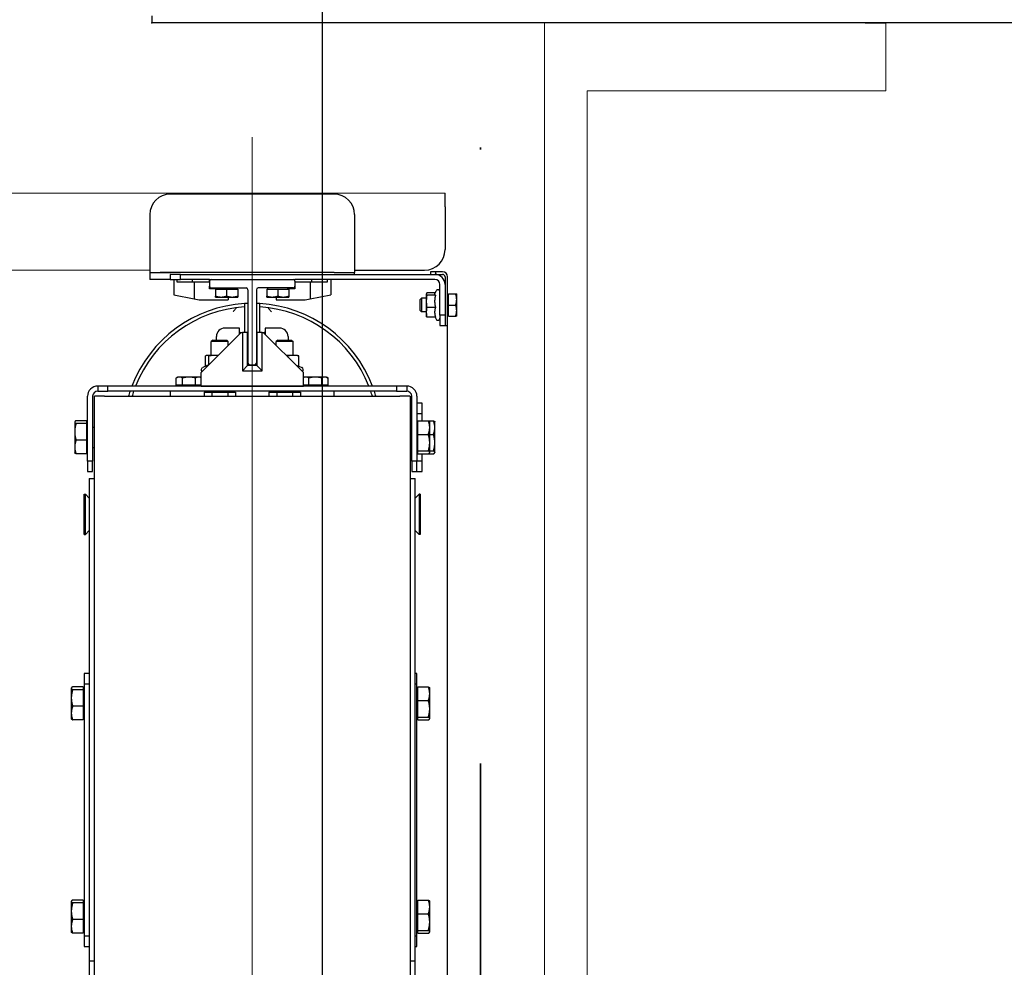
# Model space of a CAD drawing. Header units: millimetres. Extents: x 49320 to 60117, y -4209 to 20568.
# Tile 298 of 479: x 52256 to 52314, y 9948 to 10004. Entities that reach past the tile are written whole.
import ezdxf

# ---------------------------------------------------------------- set-up
doc = ezdxf.new("R2010")
doc.units = ezdxf.units.MM
doc.linetypes.add('Kropki i Kreski', pattern=[72, 36, -18, 0, -18])
doc.layers.add('_AA PROJ.warstwy', color=7, linetype='Continuous', lineweight=18, true_color=0x0000f0)
doc.layers.add('_AA przekroje', color=7, linetype='Continuous', lineweight=40)
doc.layers.add('_mt_opisy konstrukcyjne', color=7, linetype='Continuous', lineweight=25)
for name, color, linetype in [('_mt_wymiary konstr', 3, 'Continuous'), ('ARCATA', 4, 'Continuous'), ('GUIDE', 3, 'Continuous'), ('Porta', 7, 'Continuous'), ('Porta-Soglia', 252, 'Continuous')]:
    doc.layers.add(name, color=color, linetype=linetype)
doc.styles.add('100', font='romans.shx', dxfattribs={"width": 0.65, "height": 18})
doc.styles.add('50', font='romans.shx', dxfattribs={"width": 0.65, "height": 11})
doc.dimstyles.new('k100', dxfattribs={"dimtxt": 18, "dimasz": 7, "dimexe": 10, "dimexo": 20, "dimgap": 4, "dimtad": 1, "dimdec": 1, "dimrnd": 0.5, "dimzin": 9, "dimdsep": 46, "dimtxsty": 'Standard', "dimcen": 12.534, "dimclrd": 256, "dimclre": 256, "dimclrt": 7, "dimadec": 0, "dimazin": 0, "dimtfac": 1, "dimtdec": 1, "dimtmove": 2, "dimatfit": 3, "dimfxl": 30, "dimfxlon": 1, "dimtolj": 1, "dimtzin": 0, "dimarcsym": 0})

# ---------------------------------------------------------------- blocks, each defined once
blk = doc.blocks.new('WINDA 2 DZ')
at = {"layer": '_AA PROJ.warstwy', "color": 5, "true_color": 0x1414ff}
for p, q in [((49, 186), (49, 38)), ((69, 186), (49, 186)), ((69, 186), (69, 182)), ((51.5, 182), (51.5, 42)), ((69, 182), (51.5, 182)), ((16.2, 176), (43.175, 176)), ((16.2, 171.5), (25.875, 171.5))]:
    blk.add_line(p, q, dxfattribs=at)
at = {"layer": '_AA PROJ.warstwy', "color": 5, "ltscale": 5, "true_color": 0x1414ff}
blk.add_line((31.875, 104.327), (31.875, 179.282), dxfattribs=at)
at = {"layer": 'ARCATA', "color": 5, "true_color": 0x1414ff}
for p, q in [((43.175, 175.2), (43.175, 176)), ((36.675, 175.95), (27.075, 175.95)), ((43.175, 175.2), (43.175, 172.7)), ((25.875, 174.75), (25.875, 171.75)), ((37.875, 174.75), (37.875, 171.75)), ((25.875, 171.75), (25.875, 171.35)), ((25.875, 171.35), (27.075, 171.35)), ((25.875, 171.35), (25.875, 170.95)), ((36.675, 171.35), (26.489, 171.35)), ((27.97, 171.35), (27.075, 171.35)), ((36.675, 171.35), (37.875, 171.35)), ((37.875, 171.75), (37.875, 171.35)), ((37.875, 171.5), (41.975, 171.5)), ((37.875, 171.25), (37.875, 171.35)), ((42.325, 171.4), (42.325, 171.25)), ((42.625, 171.4), (42.325, 171.4)), ((42.625, 171.25), (42.625, 171.4)), ((43.025, 171.4), (42.625, 171.4)), ((27.075, 170.95), (25.875, 170.95)), ((27.675, 171.25), (27.075, 171.25)), ((27.075, 171.25), (27.075, 170.95)), ((27.075, 170.95), (27.675, 170.95)), ((27.275, 170.95), (27.275, 170.05)), ((27.475, 170.8), (27.475, 170.95)), ((28.475, 170.8), (27.475, 170.8)), ((27.675, 170.95), (27.675, 171.25)), ((27.675, 171.25), (29.375, 171.25)), ((29.375, 170.95), (27.675, 170.95)), ((28.375, 170.8), (28.375, 170.95)), ((28.475, 170.8), (28.475, 169.81)), ((29.375, 170.8), (28.475, 170.8)), ((29.375, 171.25), (42.325, 171.25)), ((29.375, 170.85), (29.375, 170.95)), ((29.375, 170.95), (29.475, 170.95)), ((34.275, 170.95), (34.375, 170.95)), ((42.575, 170.95), (34.375, 170.95)), ((34.375, 170.85), (34.375, 170.95)), ((35.275, 170.8), (34.375, 170.8)), ((35.275, 170.8), (35.275, 169.81)), ((36.275, 170.8), (35.275, 170.8)), ((35.375, 170.8), (35.375, 170.95)), ((36.275, 170.95), (36.275, 170.8)), ((36.475, 170.95), (36.475, 170.05)), ((42.325, 171.25), (42.625, 171.25)), ((42.625, 171.25), (43.025, 171.25)), ((43.325, 123.2), (43.325, 171.1)), ((29.375, 170.4), (29.375, 170.55)), ((29.794, 170.4), (29.375, 170.4)), ((29.725, 170.39), (30.375, 170.39)), ((29.725, 170.39), (29.725, 169.978)), ((29.794, 170.39), (29.794, 170.45)), ((30.375, 170.39), (30.375, 169.978)), ((30.375, 170.39), (31.025, 170.39)), ((30.957, 170.39), (30.957, 170.45)), ((31.025, 170.39), (31.025, 169.978)), ((32.725, 170.39), (32.725, 169.978)), ((32.725, 170.39), (33.375, 170.39)), ((32.794, 170.39), (32.794, 170.45)), ((33.375, 170.39), (33.375, 169.978)), ((33.375, 170.39), (34.025, 170.39)), ((33.957, 170.39), (33.957, 170.45)), ((34.375, 170.4), (33.957, 170.4)), ((34.025, 170.39), (34.025, 169.978)), ((34.375, 170.55), (34.375, 170.4)), ((42.569, 170.111), (42.646, 170.276)), ((42.875, 168.85), (42.875, 170.65)), ((27.275, 170.05), (28.475, 169.81)), ((28.475, 169.81), (28.775, 169.75)), ((28.775, 169.75), (30.475, 169.75)), ((29.725, 169.92), (30.05, 169.92)), ((30.05, 169.92), (30.7, 169.92)), ((30.475, 169.92), (30.475, 169.75)), ((30.7, 169.92), (31.025, 169.92)), ((32.725, 169.92), (33.05, 169.92)), ((33.05, 169.92), (33.7, 169.92)), ((33.275, 169.92), (33.275, 169.75)), ((33.275, 169.75), (34.975, 169.75)), ((33.7, 169.92), (34.025, 169.92)), ((34.975, 169.75), (35.275, 169.81)), ((35.275, 169.81), (36.475, 170.05)), ((41.725, 169.773), (41.802, 169.85)), ((41.725, 169.127), (41.725, 169.773)), ((42.075, 169.85), (41.802, 169.85)), ((41.802, 169.85), (41.802, 169.05)), ((42.075, 170.1), (42.078, 170.111)), ((42.075, 170.1), (42.075, 170.089)), ((42.075, 170.089), (42.075, 169.669)), ((42.075, 169.669), (42.075, 169.029)), ((42.591, 170.157), (42.102, 170.157)), ((42.611, 170.022), (42.102, 170.022)), ((43.385, 170.032), (43.325, 170.032)), ((43.385, 169.45), (43.385, 170.1)), ((43.385, 170.1), (43.797, 170.1)), ((43.855, 169.775), (43.855, 170.1)), ((43.855, 169.125), (43.855, 169.775)), ((31.424, 169.336), (31.424, 167.85)), ((31.425, 169.537), (31.425, 167.85)), ((32.325, 167.85), (32.325, 169.537)), ((32.326, 167.85), (32.326, 169.336)), ((41.725, 169.127), (41.802, 169.05)), ((42.075, 169.05), (41.802, 169.05)), ((42.611, 169.315), (42.102, 169.315)), ((43.385, 169.45), (43.797, 169.45)), ((43.385, 168.8), (43.385, 169.45)), ((43.855, 168.8), (43.855, 169.125)), ((42.075, 169.029), (42.075, 168.8)), ((42.075, 168.8), (42.078, 168.789)), ((42.611, 168.743), (42.102, 168.743)), ((42.591, 168.743), (42.646, 168.624)), ((43.175, 168.85), (42.875, 168.85)), ((42.875, 168.85), (42.875, 168.25)), ((43.385, 168.869), (43.325, 168.869)), ((43.385, 168.8), (43.797, 168.8)), ((31.125, 168.1), (30.275, 168.1)), ((31.125, 167.75), (31.125, 168.1)), ((33.475, 168.1), (32.625, 168.1)), ((32.625, 168.1), (32.625, 167.75)), ((42.875, 168.25), (43.175, 168.25)), ((31.225, 167.85), (28.875, 165.5)), ((29.567, 167.4), (29.475, 167.308)), ((30.475, 167.308), (29.475, 167.308)), ((29.475, 166.5), (29.475, 167.308)), ((29.567, 167.4), (30.383, 167.4)), ((29.775, 167.4), (29.775, 167.6)), ((30.383, 167.4), (30.475, 167.308)), ((30.475, 167.1), (30.475, 167.308)), ((31.167, 167.85), (31.225, 167.85)), ((31.225, 167.85), (31.3, 167.85)), ((31.3, 167.85), (31.3, 165.6)), ((31.6, 167.85), (31.3, 167.85)), ((31.6, 165.9), (31.6, 167.85)), ((32.45, 167.85), (32.15, 167.85)), ((32.15, 167.85), (32.15, 165.9)), ((32.45, 167.85), (32.525, 167.85)), ((32.45, 165.6), (32.45, 167.85)), ((34.875, 165.5), (32.525, 167.85)), ((32.525, 167.85), (32.583, 167.85)), ((33.367, 167.4), (33.275, 167.308)), ((34.275, 167.308), (33.275, 167.308)), ((33.275, 167.1), (33.275, 167.308)), ((33.367, 167.4), (34.183, 167.4)), ((33.975, 167.6), (33.975, 167.4)), ((34.183, 167.4), (34.275, 167.308)), ((34.275, 166.5), (34.275, 167.308)), ((31.625, 167.25), (31.6, 167.25)), ((32.125, 167.25), (32.15, 167.25)), ((29.147, 165.868), (29.147, 166.469)), ((29.225, 166.5), (29.205, 166.495)), ((29.244, 166.5), (29.225, 166.5)), ((29.757, 166.5), (29.244, 166.5)), ((29.342, 165.967), (29.342, 166.469)), ((29.875, 166.5), (29.757, 166.5)), ((34.287, 166.5), (33.875, 166.5)), ((33.971, 166.404), (33.971, 166.469)), ((34.525, 166.5), (34.287, 166.5)), ((34.525, 166.5), (34.545, 166.495)), ((34.603, 165.85), (34.603, 166.469)), ((29.205, 165.895), (28.972, 165.786)), ((31.6, 165.9), (31.3, 165.6)), ((31.3, 165.6), (32.45, 165.6)), ((32.15, 165.9), (31.6, 165.9)), ((31.625, 165.9), (31.625, 166.05)), ((31.725, 165.95), (31.625, 165.95)), ((32.125, 165.95), (32.025, 165.95)), ((32.125, 165.9), (32.125, 166.05)), ((32.45, 165.6), (32.15, 165.9)), ((34.603, 165.868), (34.778, 165.786)), ((27.525, 165.23), (27.424, 165.172)), ((27.424, 164.76), (27.424, 165.172)), ((27.612, 165.23), (27.525, 165.23)), ((28.175, 165.23), (27.612, 165.23)), ((27.8, 164.76), (27.8, 165.172)), ((28.738, 165.23), (28.175, 165.23)), ((28.55, 164.76), (28.55, 165.172)), ((28.825, 165.23), (28.738, 165.23)), ((28.825, 165.23), (28.875, 165.201)), ((28.875, 164.7), (28.875, 165.5)), ((34.875, 164.7), (34.875, 165.5)), ((34.925, 165.23), (34.875, 165.201)), ((35.012, 165.23), (34.925, 165.23)), ((35.575, 165.23), (35.012, 165.23)), ((35.2, 164.76), (35.2, 165.172)), ((36.138, 165.23), (35.575, 165.23)), ((35.95, 164.76), (35.95, 165.172)), ((36.225, 165.23), (36.138, 165.23)), ((36.225, 165.23), (36.326, 165.172)), ((36.326, 164.76), (36.326, 165.172)), ((22.825, 164.7), (22.825, 164.4)), ((23.425, 164.7), (22.825, 164.7)), ((23.425, 164.4), (23.425, 164.7)), ((40.325, 164.7), (23.425, 164.7)), ((27.8, 164.76), (27.424, 164.76)), ((27.594, 164.76), (27.594, 164.7)), ((28.55, 164.76), (27.8, 164.76)), ((28.875, 164.76), (28.55, 164.76)), ((28.757, 164.76), (28.757, 164.7)), ((28.875, 164.7), (34.875, 164.7)), ((35.2, 164.76), (34.875, 164.76)), ((34.994, 164.76), (34.994, 164.7)), ((35.95, 164.76), (35.2, 164.76)), ((36.326, 164.76), (35.95, 164.76)), ((36.157, 164.76), (36.157, 164.7)), ((40.325, 164.7), (40.325, 164.4)), ((40.925, 164.7), (40.325, 164.7)), ((40.925, 164.7), (40.925, 164.4)), ((22.225, 160.3), (22.225, 164.1)), ((22.525, 164.1), (22.525, 160.3)), ((22.625, 115.6), (22.625, 164.1)), ((23.225, 164.1), (22.625, 164.1)), ((22.825, 164.4), (23.425, 164.4)), ((23.225, 164.1), (40.525, 164.1)), ((40.325, 164.4), (23.425, 164.4)), ((27.075, 164.4), (27.075, 164.1)), ((29.051, 164.34), (29.513, 164.34)), ((29.051, 164.34), (29.051, 164.1)), ((29.244, 164.34), (29.244, 164.4)), ((29.513, 164.34), (30.437, 164.34)), ((29.513, 164.34), (29.513, 164.1)), ((30.437, 164.34), (30.899, 164.34)), ((30.437, 164.34), (30.437, 164.1)), ((30.707, 164.34), (30.707, 164.4)), ((30.899, 164.34), (30.899, 164.1)), ((32.851, 164.34), (32.851, 164.1)), ((32.851, 164.34), (33.313, 164.34)), ((33.044, 164.34), (33.044, 164.4)), ((33.313, 164.34), (34.237, 164.34)), ((33.313, 164.34), (33.313, 164.1)), ((34.237, 164.34), (34.237, 164.1)), ((34.237, 164.34), (34.699, 164.34)), ((34.507, 164.34), (34.507, 164.4)), ((34.699, 164.34), (34.699, 164.1)), ((36.675, 164.1), (36.675, 164.4)), ((40.325, 164.4), (40.925, 164.4)), ((41.125, 164.1), (40.525, 164.1)), ((41.125, 164.1), (41.125, 124.1)), ((41.225, 160.3), (41.225, 164.1)), ((41.525, 164.1), (41.525, 160.3)), ((41.825, 163.7), (41.525, 163.7)), ((41.825, 163.1), (41.825, 163.7)), ((41.525, 163.1), (41.825, 163.1)), ((41.825, 162.672), (41.825, 163.1)), ((21.475, 162.6), (21.482, 162.612)), ((21.475, 162.6), (21.475, 162.588)), ((21.475, 162.588), (21.475, 162.018)), ((22.165, 162.672), (21.555, 162.672)), ((22.165, 162.504), (21.555, 162.504)), ((22.165, 162.672), (22.165, 162.504)), ((22.165, 162.532), (22.225, 162.532)), ((22.165, 162.504), (22.165, 161.532)), ((22.525, 162.3), (22.625, 162.3)), ((41.225, 162.3), (41.125, 162.3)), ((41.585, 162.532), (41.525, 162.532)), ((41.585, 162.672), (42.195, 162.672)), ((41.585, 161.868), (41.585, 162.672)), ((42.195, 162.672), (42.495, 162.672)), ((42.275, 162.6), (42.268, 162.612)), ((42.275, 162.27), (42.275, 162.6)), ((42.275, 161.382), (42.275, 162.27)), ((42.575, 162.6), (42.568, 162.612)), ((42.575, 162.27), (42.575, 162.6)), ((42.575, 161.382), (42.575, 162.27)), ((21.475, 162.018), (21.475, 161.13)), ((41.585, 161.868), (42.195, 161.868)), ((41.585, 160.896), (41.585, 161.868)), ((42.275, 161.868), (42.495, 161.868)), ((21.475, 161.13), (21.475, 160.8)), ((22.165, 161.532), (21.555, 161.532)), ((22.165, 161.532), (22.165, 160.728)), ((22.525, 161.1), (22.625, 161.1)), ((41.225, 161.1), (41.125, 161.1)), ((42.275, 160.812), (42.275, 161.382)), ((42.575, 160.812), (42.575, 161.382)), ((21.475, 160.8), (21.482, 160.788)), ((22.165, 160.728), (21.555, 160.728)), ((22.165, 160.869), (22.225, 160.869)), ((41.585, 160.869), (41.525, 160.869)), ((41.585, 160.728), (41.585, 160.896)), ((41.585, 160.896), (42.195, 160.896)), ((41.585, 160.728), (42.195, 160.728)), ((41.825, 160.3), (41.825, 160.728)), ((42.195, 160.728), (42.495, 160.728)), ((42.275, 160.8), (42.268, 160.788)), ((42.275, 160.896), (42.495, 160.896)), ((42.275, 160.8), (42.275, 160.812)), ((42.575, 160.8), (42.568, 160.788)), ((42.575, 160.8), (42.575, 160.812)), ((22.525, 160.3), (22.225, 160.3)), ((22.225, 160.3), (22.225, 159.7)), ((22.525, 159.7), (22.525, 160.3)), ((41.225, 160.3), (41.225, 159.7)), ((41.525, 160.3), (41.225, 160.3)), ((41.825, 160.3), (41.525, 160.3)), ((41.525, 159.7), (41.525, 160.3)), ((41.825, 159.7), (41.825, 160.3)), ((22.225, 159.7), (22.525, 159.7)), ((22.325, 159.276), (22.625, 159.276)), ((22.325, 159.276), (22.325, 130.986)), ((41.125, 159.276), (41.425, 159.276)), ((41.225, 159.7), (41.525, 159.7)), ((41.425, 130.986), (41.425, 159.276)), ((41.525, 159.7), (41.825, 159.7)), ((22.025, 156.01), (22.025, 158.358)), ((22.025, 158.358), (22.101, 158.358)), ((22.325, 158.134), (22.101, 158.358)), ((22.101, 156.01), (22.101, 158.358)), ((41.425, 158.134), (41.649, 158.358)), ((41.649, 158.358), (41.649, 156.01)), ((41.725, 158.358), (41.649, 158.358)), ((41.725, 158.358), (41.725, 156.01)), ((22.025, 156.01), (22.101, 156.01)), ((22.325, 156.234), (22.101, 156.01)), ((41.425, 156.234), (41.649, 156.01)), ((41.725, 156.01), (41.649, 156.01)), ((22.025, 147.85), (22.025, 147.25)), ((22.325, 147.85), (22.025, 147.85)), ((41.525, 147.85), (41.425, 147.85)), ((41.525, 147.25), (41.525, 147.85)), ((22.025, 147.25), (22.325, 147.25)), ((22.025, 147.25), (22.025, 132.45)), ((41.425, 147.25), (41.525, 147.25)), ((41.525, 132.45), (41.525, 147.25)), ((21.275, 147), (21.282, 147.012)), ((21.275, 147), (21.275, 146.988)), ((21.275, 146.988), (21.275, 146.418)), ((21.965, 147.072), (21.355, 147.072)), ((21.965, 146.904), (21.355, 146.904)), ((21.965, 147.072), (21.965, 146.904)), ((21.965, 146.931), (22.025, 146.931)), ((21.965, 146.904), (21.965, 145.932)), ((41.585, 146.931), (41.525, 146.931)), ((41.585, 146.268), (41.585, 147.072)), ((41.585, 147.072), (42.195, 147.072)), ((42.275, 147), (42.268, 147.012)), ((42.275, 146.67), (42.275, 147)), ((42.275, 145.782), (42.275, 146.67)), ((21.275, 146.418), (21.275, 145.53)), ((41.585, 145.296), (41.585, 146.268)), ((41.585, 146.268), (42.195, 146.268)), ((21.275, 145.53), (21.275, 145.2)), ((21.965, 145.932), (21.355, 145.932)), ((21.965, 145.932), (21.965, 145.128)), ((42.275, 145.212), (42.275, 145.782)), ((21.275, 145.2), (21.282, 145.188)), ((21.965, 145.128), (21.355, 145.128)), ((21.965, 145.268), (22.025, 145.268)), ((41.585, 145.268), (41.525, 145.268)), ((41.585, 145.128), (41.585, 145.296)), ((41.585, 145.296), (42.195, 145.296)), ((41.585, 145.128), (42.195, 145.128)), ((42.275, 145.2), (42.268, 145.188)), ((42.275, 145.2), (42.275, 145.212)), ((21.275, 134.5), (21.282, 134.512)), ((21.275, 134.5), (21.275, 134.488)), ((21.275, 134.488), (21.275, 133.918)), ((21.965, 134.572), (21.355, 134.572)), ((21.965, 134.572), (21.965, 134.404)), ((21.965, 134.431), (22.025, 134.431)), ((41.585, 134.431), (41.525, 134.431)), ((41.585, 134.572), (42.195, 134.572)), ((41.585, 133.768), (41.585, 134.572)), ((42.275, 134.5), (42.268, 134.512)), ((42.275, 134.17), (42.275, 134.5)), ((21.275, 133.918), (21.275, 133.03)), ((21.965, 134.404), (21.355, 134.404)), ((21.965, 134.404), (21.965, 133.432)), ((42.275, 133.282), (42.275, 134.17)), ((21.965, 133.432), (21.355, 133.432)), ((21.965, 133.432), (21.965, 132.628)), ((41.585, 133.768), (42.195, 133.768)), ((41.585, 132.796), (41.585, 133.768)), ((42.275, 132.712), (42.275, 133.282)), ((21.275, 133.03), (21.275, 132.7)), ((21.275, 132.7), (21.282, 132.688)), ((21.965, 132.768), (22.025, 132.768)), ((41.585, 132.768), (41.525, 132.768)), ((41.585, 132.628), (41.585, 132.796)), ((41.585, 132.796), (42.195, 132.796)), ((42.275, 132.7), (42.268, 132.688)), ((42.275, 132.7), (42.275, 132.712)), ((21.965, 132.628), (21.355, 132.628)), ((22.025, 132.45), (22.025, 131.85)), ((22.325, 132.45), (22.025, 132.45)), ((41.525, 132.45), (41.425, 132.45)), ((41.525, 131.85), (41.525, 132.45)), ((41.585, 132.628), (42.195, 132.628)), ((22.025, 131.85), (22.325, 131.85)), ((41.425, 131.85), (41.525, 131.85)), ((22.625, 130.986), (22.325, 130.986)), ((22.325, 130.986), (22.325, 130.072)), ((41.425, 130.986), (41.125, 130.986)), ((41.425, 130.072), (41.425, 130.986))]:
    blk.add_line(p, q, dxfattribs=at)
for centre, radius, start, end in [((27.075, 174.75), 1.2, 90, 180), ((36.675, 174.75), 1.2, 0, 90), ((41.975, 172.7), 1.2, 270, 0), ((43.025, 171.1), 0.3, 0, 90), ((42.575, 170.65), 0.6, 0, 90), ((42.575, 170.65), 0.3, 0, 90), ((43.025, 171.1), 0.15, 0, 90), ((42.755, 170.225), 0.12, 0, 155), ((31.875, 162), 7.55, 93.41701, 159.04615), ((31.875, 162), 7.35, 93.5187, 158.44791), ((31.875, 162), 7.55, 91.89756, 92.27725), ((31.875, 162), 7.55, 87.72275, 88.10244), ((31.875, 162), 7.55, 20.95385, 86.58299), ((31.875, 162), 7.35, 21.55209, 86.4813), ((42.755, 168.675), 0.12, 205, 0), ((30.275, 167.6), 0.5, 90, 180), ((33.475, 167.6), 0.5, 0, 90), ((31.167, 167.75), 0.1, 90, 114.69319), ((32.583, 167.75), 0.1, 65.30681, 90), ((29.035, 165.65), 0.15, 115, 222.29805), ((34.715, 165.65), 0.15, 317.70195, 65), ((22.825, 164.1), 0.6, 90, 180), ((40.925, 164.1), 0.6, 0, 90), ((22.825, 164.1), 0.3, 90, 180), ((31.875, 162), 7.55, 161.46519, 163.85043), ((31.875, 162), 7.35, 160.94167, 163.39845), ((31.875, 162), 7.35, 16.60155, 19.05833), ((31.875, 162), 7.55, 16.14957, 18.53481), ((40.925, 164.1), 0.3, 0, 90), ((41.045, 162.82), 0.18, 0, 63.6122), ((41.045, 160.58), 0.18, 296.3878, 0)]:
    blk.add_arc(centre, radius, start, end, dxfattribs=at)
for points, weights in [([(29.725, 169.92), (29.725, 169.92), (29.725, 169.978)], [1, 1.0379548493, 1]), ([(29.725, 169.978), (29.899, 169.92), (30.05, 169.92)], [1, 1.0379548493, 1]), ([(30.05, 169.92), (30.201, 169.92), (30.375, 169.978)], [1, 1.0379548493, 1]), ([(30.375, 169.978), (30.549, 169.92), (30.7, 169.92)], [1, 1.0379548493, 1]), ([(30.7, 169.92), (30.851, 169.92), (31.025, 169.978)], [1, 1.0379548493, 1]), ([(31.025, 169.978), (31.025, 169.92), (31.025, 169.92)], [1, 1.0379548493, 1]), ([(32.725, 169.92), (32.725, 169.92), (32.725, 169.978)], [1, 1.0379548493, 1]), ([(32.725, 169.978), (32.899, 169.92), (33.05, 169.92)], [1, 1.0379548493, 1]), ([(33.05, 169.92), (33.201, 169.92), (33.375, 169.978)], [1, 1.0379548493, 1]), ([(33.375, 169.978), (33.549, 169.92), (33.7, 169.92)], [1, 1.0379548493, 1]), ([(33.7, 169.92), (33.851, 169.92), (34.025, 169.978)], [1, 1.0379548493, 1]), ([(34.025, 169.978), (34.025, 169.92), (34.025, 169.92)], [1, 1.0379548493, 1]), ([(42.102, 170.157), (42.075, 170.121), (42.075, 170.089)], [1, 1.0379548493, 1]), ([(42.075, 170.089), (42.075, 170.058), (42.102, 170.022)], [1, 1.0379548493, 1]), ([(42.102, 170.022), (42.075, 169.833), (42.075, 169.669)], [1, 1.0379548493, 1]), ([(42.075, 169.669), (42.075, 169.505), (42.102, 169.315)], [1, 1.0379548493, 1]), ([(42.569, 170.111), (42.564, 170.1), (42.564, 170.089)], [1.0245553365, 1.01637520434, 1]), ([(42.564, 170.089), (42.564, 170.058), (42.611, 170.022)], [1, 1.05008356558, 1.02350695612]), ([(42.611, 170.022), (42.564, 169.833), (42.564, 169.669)], [1.02350695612, 1.05008356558, 1]), ([(42.564, 169.669), (42.564, 169.505), (42.611, 169.315)], [1, 1.05008356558, 1.02350695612]), ([(43.797, 170.1), (43.855, 170.1), (43.855, 170.1)], [1, 1.0379548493, 1]), ([(43.855, 169.775), (43.855, 169.926), (43.797, 170.1)], [1, 1.0379548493, 1]), ([(43.797, 169.45), (43.855, 169.624), (43.855, 169.775)], [1, 1.0379548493, 1]), ([(42.102, 169.315), (42.075, 169.162), (42.075, 169.029)], [1, 1.0379548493, 1]), ([(42.611, 169.315), (42.564, 169.162), (42.564, 169.029)], [1.02350695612, 1.05008356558, 1]), ([(43.855, 169.125), (43.855, 169.276), (43.797, 169.45)], [1, 1.0379548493, 1]), ([(43.797, 168.8), (43.855, 168.974), (43.855, 169.125)], [1, 1.0379548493, 1]), ([(42.075, 169.029), (42.075, 168.896), (42.102, 168.743)], [1, 1.0379548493, 1]), ([(42.102, 168.743), (42.084, 168.768), (42.078, 168.789)], [1, 1.02544799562, 1.01677120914]), ([(42.564, 169.029), (42.564, 168.896), (42.611, 168.743)], [1, 1.05008356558, 1.02350695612]), ([(43.855, 168.8), (43.855, 168.8), (43.797, 168.8)], [1, 1.0379548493, 1]), ([(29.244, 166.5), (29.199, 166.5), (29.147, 166.469)], [1, 1.0379548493, 1]), ([(29.342, 166.469), (29.29, 166.5), (29.244, 166.5)], [1, 1.0379548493, 1]), ([(29.757, 166.5), (29.564, 166.5), (29.342, 166.469)], [1, 1.0379548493, 1]), ([(29.872, 166.497), (29.814, 166.5), (29.757, 166.5)], [1.01568302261, 1.01107051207, 1]), ([(33.971, 166.469), (33.933, 166.474), (33.896, 166.479)], [1, 1.00629299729, 1.01049920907]), ([(34.287, 166.5), (34.14, 166.5), (33.971, 166.469)], [1, 1.0379548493, 1]), ([(34.603, 166.469), (34.434, 166.5), (34.287, 166.5)], [1, 1.0379548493, 1]), ([(34.545, 166.495), (34.572, 166.487), (34.603, 166.469)], [1.01846986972, 1.02208098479, 1]), ([(29.244, 165.904), (29.225, 165.904), (29.205, 165.895)], [1, 1.0231357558, 1.03308281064]), ([(29.274, 165.899), (29.259, 165.904), (29.244, 165.904)], [1.02725298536, 1.01732388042, 1]), ([(34.603, 165.85), (34.547, 165.868), (34.495, 165.88)], [1.03482549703, 1.04170401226, 1.04036756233]), ([(27.612, 165.23), (27.525, 165.23), (27.424, 165.172)], [1, 1.0379548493, 1]), ([(27.8, 165.172), (27.699, 165.23), (27.612, 165.23)], [1, 1.0379548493, 1]), ([(28.175, 165.23), (28.001, 165.23), (27.8, 165.172)], [1, 1.0379548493, 1]), ([(28.55, 165.172), (28.349, 165.23), (28.175, 165.23)], [1, 1.0379548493, 1]), ([(28.738, 165.23), (28.651, 165.23), (28.55, 165.172)], [1, 1.0379548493, 1]), ([(28.875, 165.198), (28.804, 165.23), (28.738, 165.23)], [1.01431165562, 1.02838722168, 1]), ([(35.012, 165.23), (34.946, 165.23), (34.875, 165.198)], [1, 1.02838722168, 1.01431165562]), ([(35.2, 165.172), (35.099, 165.23), (35.012, 165.23)], [1, 1.0379548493, 1]), ([(35.575, 165.23), (35.401, 165.23), (35.2, 165.172)], [1, 1.0379548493, 1]), ([(35.95, 165.172), (35.749, 165.23), (35.575, 165.23)], [1, 1.0379548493, 1]), ([(36.138, 165.23), (36.051, 165.23), (35.95, 165.172)], [1, 1.0379548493, 1]), ([(36.326, 165.172), (36.225, 165.23), (36.138, 165.23)], [1, 1.0379548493, 1]), ([(21.555, 162.672), (21.475, 162.627), (21.475, 162.588)], [1, 1.0379548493, 1]), ([(21.475, 162.588), (21.475, 162.549), (21.555, 162.504)], [1, 1.0379548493, 1]), ([(21.555, 162.504), (21.475, 162.244), (21.475, 162.018)], [1, 1.0379548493, 1]), ([(42.275, 162.27), (42.275, 162.457), (42.195, 162.672)], [1, 1.0379548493, 1]), ([(42.195, 162.672), (42.252, 162.64), (42.268, 162.612)], [1, 1.02672726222, 1.01581261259]), ([(42.195, 161.868), (42.275, 162.083), (42.275, 162.27)], [1, 1.0379548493, 1]), ([(42.495, 162.672), (42.552, 162.64), (42.568, 162.612)], [1, 1.02672726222, 1.01581261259]), ([(42.575, 162.27), (42.575, 162.457), (42.495, 162.672)], [1, 1.0379548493, 1]), ([(42.495, 161.868), (42.575, 162.083), (42.575, 162.27)], [1, 1.0379548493, 1]), ([(21.475, 162.018), (21.475, 161.793), (21.555, 161.532)], [1, 1.0379548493, 1]), ([(42.275, 161.382), (42.275, 161.607), (42.195, 161.868)], [1, 1.0379548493, 1]), ([(42.575, 161.382), (42.575, 161.607), (42.495, 161.868)], [1, 1.0379548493, 1]), ([(21.555, 161.532), (21.475, 161.317), (21.475, 161.13)], [1, 1.0379548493, 1]), ([(21.475, 161.13), (21.475, 160.943), (21.555, 160.728)], [1, 1.0379548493, 1]), ([(42.195, 160.896), (42.275, 161.156), (42.275, 161.382)], [1, 1.0379548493, 1]), ([(42.495, 160.896), (42.575, 161.156), (42.575, 161.382)], [1, 1.0379548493, 1]), ([(21.555, 160.728), (21.498, 160.76), (21.482, 160.788)], [1, 1.02672726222, 1.01581261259]), ([(42.275, 160.812), (42.275, 160.851), (42.195, 160.896)], [1, 1.0379548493, 1]), ([(42.195, 160.728), (42.275, 160.773), (42.275, 160.812)], [1, 1.0379548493, 1]), ([(42.575, 160.812), (42.575, 160.851), (42.495, 160.896)], [1, 1.0379548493, 1]), ([(42.495, 160.728), (42.575, 160.773), (42.575, 160.812)], [1, 1.0379548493, 1]), ([(21.355, 147.072), (21.275, 147.027), (21.275, 146.988)], [1, 1.0379548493, 1]), ([(21.275, 146.988), (21.275, 146.949), (21.355, 146.904)], [1, 1.0379548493, 1]), ([(21.355, 146.904), (21.275, 146.644), (21.275, 146.418)], [1, 1.0379548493, 1]), ([(42.275, 146.67), (42.275, 146.857), (42.195, 147.072)], [1, 1.0379548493, 1]), ([(42.195, 147.072), (42.252, 147.04), (42.268, 147.012)], [1, 1.02672726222, 1.01581261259]), ([(42.195, 146.268), (42.275, 146.483), (42.275, 146.67)], [1, 1.0379548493, 1]), ([(21.275, 146.418), (21.275, 146.193), (21.355, 145.932)], [1, 1.0379548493, 1]), ([(42.275, 145.782), (42.275, 146.007), (42.195, 146.268)], [1, 1.0379548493, 1]), ([(21.355, 145.932), (21.275, 145.717), (21.275, 145.53)], [1, 1.0379548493, 1]), ([(21.275, 145.53), (21.275, 145.343), (21.355, 145.128)], [1, 1.0379548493, 1]), ([(42.195, 145.296), (42.275, 145.556), (42.275, 145.782)], [1, 1.0379548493, 1]), ([(21.355, 145.128), (21.298, 145.16), (21.282, 145.188)], [1, 1.02672726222, 1.01581261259]), ([(42.275, 145.212), (42.275, 145.251), (42.195, 145.296)], [1, 1.0379548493, 1]), ([(42.195, 145.128), (42.275, 145.173), (42.275, 145.212)], [1, 1.0379548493, 1]), ([(21.355, 134.572), (21.275, 134.527), (21.275, 134.488)], [1, 1.0379548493, 1]), ([(21.275, 134.488), (21.275, 134.449), (21.355, 134.404)], [1, 1.0379548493, 1]), ([(42.195, 134.572), (42.252, 134.54), (42.268, 134.512)], [1, 1.02672726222, 1.01581261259]), ([(42.275, 134.17), (42.275, 134.357), (42.195, 134.572)], [1, 1.0379548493, 1]), ([(21.355, 134.404), (21.275, 134.144), (21.275, 133.918)], [1, 1.0379548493, 1]), ([(21.275, 133.918), (21.275, 133.693), (21.355, 133.432)], [1, 1.0379548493, 1]), ([(42.195, 133.768), (42.275, 133.983), (42.275, 134.17)], [1, 1.0379548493, 1]), ([(21.355, 133.432), (21.275, 133.217), (21.275, 133.03)], [1, 1.0379548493, 1]), ([(42.275, 133.282), (42.275, 133.507), (42.195, 133.768)], [1, 1.0379548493, 1]), ([(42.195, 132.796), (42.275, 133.056), (42.275, 133.282)], [1, 1.0379548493, 1]), ([(21.275, 133.03), (21.275, 132.843), (21.355, 132.628)], [1, 1.0379548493, 1]), ([(42.275, 132.712), (42.275, 132.751), (42.195, 132.796)], [1, 1.0379548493, 1]), ([(42.195, 132.628), (42.275, 132.673), (42.275, 132.712)], [1, 1.0379548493, 1]), ([(21.355, 132.628), (21.298, 132.66), (21.282, 132.688)], [1, 1.02672726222, 1.01581261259])]:
    blk.add_rational_spline(points, weights, degree=2, dxfattribs=at)
for points, knots in [([(30.949, 169.29), (30.948, 169.289), (30.946, 169.287), (30.938, 169.278), (30.931, 169.27), (30.909, 169.245), (30.894, 169.228), (30.859, 169.188), (30.839, 169.164), (30.796, 169.115), (30.773, 169.088), (30.75, 169.061), (30.75, 169.061), (30.75, 169.061)], [0.4234034, 0.4234034, 0.4234034, 0.4234034, 0.4551974, 0.4551974, 0.5169056, 0.5169056, 0.6025133, 0.6025133, 0.6997225, 0.6997225, 0.8040611, 0.8040611, 0.805035, 0.805035, 0.805035, 0.805035]), ([(31.575, 169.544), (31.556, 169.543), (31.536, 169.542), (31.499, 169.541), (31.482, 169.54), (31.456, 169.538), (31.444, 169.538), (31.429, 169.537), (31.425, 169.537), (31.425, 169.537)], [0.2260696, 0.2260696, 0.2260696, 0.2260696, 0.2826386, 0.2826386, 0.3392075, 0.3392075, 0.3957115, 0.3957115, 0.4522155, 0.4522155, 0.4522155, 0.4522155]), ([(32.325, 169.537), (32.325, 169.537), (32.321, 169.537), (32.306, 169.538), (32.294, 169.538), (32.268, 169.54), (32.251, 169.541), (32.214, 169.542), (32.194, 169.543), (32.175, 169.544)], [0.4522155, 0.4522155, 0.4522155, 0.4522155, 0.5087195, 0.5087195, 0.5652235, 0.5652235, 0.6217925, 0.6217925, 0.6783615, 0.6783615, 0.6783615, 0.6783615]), ([(32.801, 169.29), (32.802, 169.289), (32.804, 169.287), (32.812, 169.278), (32.819, 169.27), (32.841, 169.245), (32.856, 169.228), (32.891, 169.188), (32.911, 169.164), (32.954, 169.115), (32.977, 169.088), (33, 169.061), (33, 169.061), (33, 169.061)], [-0.3806578, -0.3806578, -0.3806578, -0.3806578, -0.3488637, -0.3488637, -0.2871555, -0.2871555, -0.2015479, -0.2015479, -0.1043387, -0.1043387, 0, 0, 0.0009738, 0.0009738, 0.0009738, 0.0009738])]:
    blk.add_open_spline(points, degree=3, knots=knots, dxfattribs=at)
for points in [[(30.951, 169.292), (30.95, 169.292), (30.949, 169.291), (30.949, 169.29)], [(32.801, 169.29), (32.801, 169.291), (32.8, 169.292), (32.799, 169.292)]]:
    blk.add_open_spline(points, degree=3, dxfattribs=at)
at = {"layer": 'GUIDE', "color": 5, "true_color": 0x1414ff}
for p, q in [((29.375, 170.85), (29.375, 170.55)), ((29.475, 170.95), (34.275, 170.95)), ((34.375, 170.85), (34.375, 170.55)), ((29.475, 170.45), (31.525, 170.45)), ((31.625, 170.35), (31.625, 166.05)), ((32.125, 170.35), (32.125, 166.05)), ((34.275, 170.45), (32.225, 170.45)), ((31.725, 165.95), (32.025, 165.95))]:
    blk.add_line(p, q, dxfattribs=at)
for centre, start, end in [((29.475, 170.85), 90, 180), ((34.275, 170.85), 0, 90), ((29.475, 170.55), 180, 270), ((31.525, 170.35), 0, 90), ((32.225, 170.35), 90, 180), ((34.275, 170.55), 270, 0), ((31.725, 166.05), 180, 270), ((32.025, 166.05), 270, 0)]:
    blk.add_arc(centre, 0.1, start, end, dxfattribs=at)
at = {"layer": 'Porta', "color": 5, "true_color": 0x1414ff}
for p, q in [((26, 186.4), (26, 186)), ((159, 186), (26, 186)), ((67.786, 186), (69, 186)), ((68.47, 186), (68.5, 186))]:
    blk.add_line(p, q, dxfattribs=at)
blk.add_point((26, 186), dxfattribs=at)
at = {"layer": 'Porta-Soglia', "color": 5, "true_color": 0x1414ff}
for p, q in [((43.175, 171.1), (43.175, 170.65)), ((43.175, 170.65), (43.175, 168.25)), ((43.175, 168.25), (43.325, 168.25))]:
    blk.add_line(p, q, dxfattribs=at)
blk = doc.blocks.new('G$C0D909F68')
at = {"layer": '_AA przekroje', "color": 7, "linetype": 'Kropki i Kreski', "lineweight": 35, "ltscale": 2}
blk.add_line((0, -2025.892), (0, 0), dxfattribs=at)
blk = doc.blocks.new('*D1601')
at = {"layer": '_mt_wymiary konstr', "lineweight": -2, "ltscale": 0.8}
for p, q in [((52263.322, 10026.387), (52264.076, 10026.387)), ((52274.076, 9839.387), (52274.076, 10019.387)), ((52256.293, 9832.387), (52264.076, 9832.387))]:
    blk.add_line(p, q, dxfattribs=at)
at = {"layer": '_mt_wymiary konstr'}
for points in [[(52275.243, 10019.387), (52272.91, 10019.387), (52274.076, 10026.387)], [(52272.91, 9839.387), (52275.243, 9839.387), (52274.076, 9832.387)]]:
    blk.add_solid(points, dxfattribs=at)
at = {"layer": 'Defpoints', "color": 0}
for p in [(52274.076, 10026.387), (52283.322, 10026.387), (52276.293, 9832.387)]:
    blk.add_point(p, dxfattribs=at)
at = {"layer": '_mt_wymiary konstr', "color": 7, "insert": (52261.076, 9929.387), "char_height": 18, "attachment_point": 5, "rotation": 90, "style": '100'}
blk.add_mtext('\\A1;194', dxfattribs=at)

msp = doc.modelspace()

# ---------------------------------------------------------------- block references
at = {"layer": '_AA PROJ.warstwy', "ltscale": 3}
msp.add_blockref('WINDA 2 DZ', (52238.076, 9817.387), dxfattribs=at)
at = {"layer": '_AA przekroje'}
msp.add_blockref('G$C0D909F68', (52283.322, 10472.856), dxfattribs=at)

# ---------------------------------------------------------------- texts
at = {"layer": '_mt_opisy konstrukcyjne', "insert": (52333.393, 9937.273), "char_height": 13.2, "width": 227.27387, "attachment_point": 8, "rotation": 50.18457, "style": '50'}
msp.add_mtext('{\\T0.8;\\W1;\\fArial Narrow|b0|i0|c238|p34;\\H0.888889x;SZYB WINDOWY}', dxfattribs=at)

# ---------------------------------------------------------------- dimensions: what is measured, and where the dimension line sits
at = {"layer": '_mt_wymiary konstr', "ltscale": 0.8}
dim = msp.add_linear_dim(base=(52274.076, 10026.387), p1=(52276.293, 9832.387), p2=(52283.322, 10026.387), angle=90, dimstyle='k100', override={"dimtxsty": '100'}, dxfattribs=at)
dim.commit()
dim.dimension.update_dxf_attribs({"geometry": '*D1601', "text_midpoint": (52261.076, 9929.387)})

doc.saveas('drawing.dxf')
